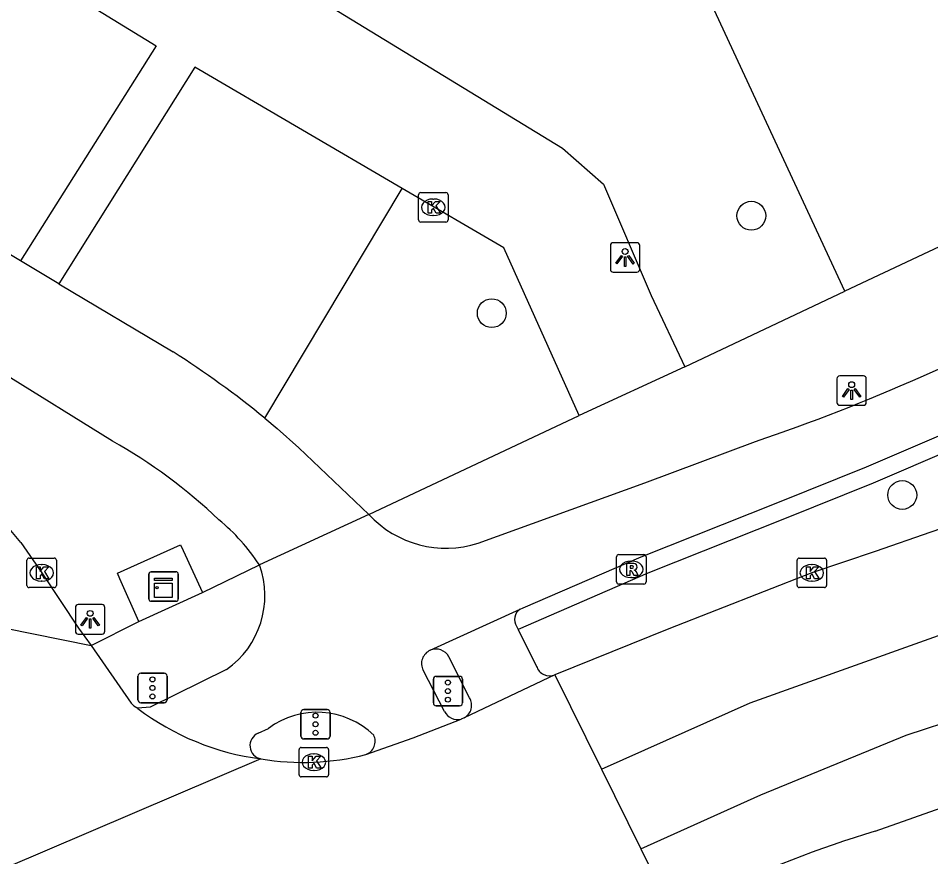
# Model space of a CAD drawing. Extents: x 158352 to 159489, y 383828 to 384597.
# Drawn here: x 158934.6 to 158965.55, y 383869.78 to 383898.21 of the extents above; entities that cross this region are included whole.
import ezdxf

# ---------------------------------------------------------------- set-up
doc = ezdxf.new("R2010")
doc.units = 0
for name, color, linetype in [('IMGEO_Berm_groen', 7, 'Continuous'), ('IMGEO_Boom', 7, 'Continuous'), ('IMGEO_Fietspad_gesloten', 7, 'Continuous'), ('IMGEO_Groenvoorziening', 7, 'Continuous'), ('IMGEO_Haag', 7, 'Continuous'), ('IMGEO_Kast', 7, 'Continuous'), ('IMGEO_Kolk', 7, 'Continuous'), ('IMGEO_Lichtpunt', 7, 'Continuous'), ('IMGEO_Pand', 7, 'Continuous'), ('IMGEO_Rijbaan_lokaal_gesloten', 7, 'Continuous'), ('IMGEO_Rijbaan_regionaal_gesloten', 7, 'Continuous'), ('IMGEO_Rioolput', 7, 'Continuous'), ('IMGEO_Verkeersregelinstallatiepaal', 7, 'Continuous'), ('IMGEO_Voetpad_open', 7, 'Continuous')]:
    doc.layers.add(name, color=color, linetype=linetype)

msp = doc.modelspace()

# ---------------------------------------------------------------- linework, layer by layer
at = {"layer": 'IMGEO_Berm_groen'}
msp.add_lwpolyline([(158942.96, 383884.644), (158947.621, 383892.431)], dxfattribs=at)
at = {"layer": 'IMGEO_Boom'}
for centre in [(158959.46, 383891.51), (158950.658, 383888.206), (158964.579, 383882.04)]:
    msp.add_circle(centre, 0.489, dxfattribs=at)
at = {"layer": 'IMGEO_Fietspad_gesloten'}
for points in [[(158934.676, 383889.98), (158924.226, 383896.257)], [(158965.201, 383886.036), (158970.687, 383888.491), (158972.495, 383889.325), (158974.328, 383890.173), (158977.037, 383891.433)], [(158935.977, 383889.205), (158934.676, 383889.98)], [(158935.977, 383889.205), (158939.853, 383886.89)], [(158951.618, 383878.166), (158951.727, 383878.216), (158955.723, 383879.949), (158960.363, 383881.786), (158963.366, 383882.999), (158966.061, 383884.152), (158971.526, 383886.608), (158973.291, 383887.449), (158975.061, 383888.263), (158975.95, 383888.727)], [(158937.792, 383883.87), (158934.012, 383886.221)], [(158942.96, 383884.644), (158943.381, 383884.292), (158944.115, 383883.646), (158946.494, 383881.38)], [(158950.194, 383880.408), (158955.851, 383882.453), (158959.601, 383883.855)], [(158946.494, 383881.38), (158942.777, 383879.669)], [(158948.574, 383876.776), (158951.618, 383878.166)], [(158941.665, 383876.125), (158939.072, 383874.844), (158938.655, 383874.808)], [(158949.058, 383874.705), (158948.33, 383876.099)], [(158942.735, 383873.963), (158943.085, 383874.127)]]:
    msp.add_lwpolyline(points, dxfattribs=at)
for centre, radius, start, end in [((158923.636, 383861.184), 30.394, 50.5215, 57.7534), ((158937.24, 383949.551), 69.397, 288.79747, 293.7608), ((158928.955, 383868.133), 18.048, 46.3764, 60.6843), ((158949.107, 383883.799), 3.561, 222.7881, 287.7736), ((158937.062, 383875.927), 6.831, 33.2183, 50.503), ((158939.923, 383878.618), 3.041, 304.9441, 20.2153), ((158948.768, 383876.324), 0.492, 113.1853, 207.175), ((158944.738, 383871.906), 2.768, 46.1655, 126.6539), ((158949.495, 383874.91), 0.482, 205.1062, 284.5905), ((158942.913, 383873.544), 0.455, 112.986, 259.3896), ((158946.229, 383873.69), 0.476, 289.7666, 26.5409)]:
    msp.add_arc(centre, radius, start, end, dxfattribs=at)
at = {"layer": 'IMGEO_Groenvoorziening'}
msp.add_lwpolyline([(158938.685, 383877.748), (158938.049, 383879.195), (158937.963, 383879.387), (158940.1, 383880.349), (158940.188, 383880.158), (158940.844, 383878.739)], dxfattribs=at)
at = {"layer": 'IMGEO_Haag'}
msp.add_lwpolyline([(158976.447, 383887.761), (158975.911, 383888.03), (158975.325, 383887.724), (158973.545, 383886.906), (158971.778, 383886.063), (158966.302, 383883.603), (158963.596, 383882.445), (158960.586, 383881.229), (158955.953, 383879.395), (158951.553, 383877.484)], dxfattribs=at)
at = {"layer": 'IMGEO_Kast'}
for p, q in [((158939.104, 383879.437), (158939.945, 383879.437)), ((158939.945, 383879.437), (158939.104, 383879.437)), ((158939.029, 383878.512), (158939.029, 383879.353)), ((158939.029, 383879.353), (158939.029, 383878.512)), ((158940.029, 383879.362), (158940.029, 383878.521)), ((158940.029, 383878.521), (158940.029, 383879.362)), ((158939.954, 383878.437), (158939.113, 383878.437)), ((158939.113, 383878.437), (158939.954, 383878.437))]:
    msp.add_line(p, q, dxfattribs=at)
for points in [[(158939.224, 383879.227), (158939.824, 383879.227), (158939.824, 383879.142), (158939.224, 383879.142), (158939.224, 383879.227)], [(158939.224, 383879.052), (158939.824, 383879.052), (158939.824, 383878.563), (158939.224, 383878.563), (158939.224, 383879.052)]]:
    msp.add_lwpolyline(points, dxfattribs=at)
msp.add_circle((158939.308, 383878.901), 0.0377, dxfattribs=at)
for centre, start, end in [((158939.107, 383879.359), 92.4484, 184.2845), ((158939.107, 383879.359), 92.4484, 184.2845), ((158939.951, 383879.359), 2.4484, 94.2845), ((158939.951, 383879.359), 2.4484, 94.2845), ((158939.107, 383878.515), 182.4484, 274.2845), ((158939.107, 383878.515), 182.4484, 274.2845), ((158939.951, 383878.515), 272.4484, 4.2845), ((158939.951, 383878.515), 272.4484, 4.2845)]:
    msp.add_arc(centre, 0.0779, start, end, dxfattribs=at)
at = {"layer": 'IMGEO_Kolk'}
for p, q in [((158948.175, 383891.371), (158948.175, 383892.223)), ((158948.25, 383892.297), (158949.102, 383892.297)), ((158948.663, 383892.077), (158948.688, 383892.077)), ((158949.176, 383892.223), (158949.176, 383891.371)), ((158948.686, 383891.517), (158948.661, 383891.517)), ((158949.102, 383891.297), (158948.25, 383891.297)), ((158934.895, 383878.975), (158934.895, 383879.827)), ((158934.97, 383879.901), (158935.822, 383879.901)), ((158935.383, 383879.681), (158935.408, 383879.681)), ((158935.896, 383879.827), (158935.896, 383878.975)), ((158961.011, 383878.976), (158961.011, 383879.828)), ((158961.086, 383879.902), (158961.938, 383879.902)), ((158961.499, 383879.682), (158961.524, 383879.682)), ((158962.012, 383879.828), (158962.012, 383878.976)), ((158935.406, 383879.121), (158935.381, 383879.121)), ((158961.522, 383879.122), (158961.497, 383879.122)), ((158935.822, 383878.901), (158934.97, 383878.901)), ((158961.938, 383878.902), (158961.086, 383878.902)), ((158944.124, 383872.556), (158944.124, 383873.408)), ((158944.199, 383873.482), (158945.051, 383873.482)), ((158944.612, 383873.262), (158944.637, 383873.262)), ((158945.125, 383873.408), (158945.125, 383872.556)), ((158944.635, 383872.702), (158944.61, 383872.702)), ((158945.051, 383872.482), (158944.199, 383872.482))]:
    msp.add_line(p, q, dxfattribs=at)
for points in [[(158948.175, 383891.371), (158948.175, 383892.223)], [(158948.25, 383892.297), (158949.102, 383892.297)], [(158949.176, 383892.223), (158949.176, 383891.371)], [(158948.496, 383891.997), (158948.619, 383891.997), (158948.619, 383891.846), (158948.749, 383891.997), (158948.913, 383891.997), (158948.767, 383891.846), (158948.92, 383891.597), (158948.768, 383891.597), (158948.683, 383891.761), (158948.619, 383891.694), (158948.619, 383891.597), (158948.496, 383891.597), (158948.496, 383891.997)], [(158949.102, 383891.297), (158948.25, 383891.297)], [(158934.895, 383878.975), (158934.895, 383879.827)], [(158934.97, 383879.901), (158935.822, 383879.901)], [(158935.896, 383879.827), (158935.896, 383878.975)], [(158961.011, 383878.976), (158961.011, 383879.828)], [(158961.086, 383879.902), (158961.938, 383879.902)], [(158962.012, 383879.828), (158962.012, 383878.976)], [(158935.216, 383879.601), (158935.339, 383879.601), (158935.339, 383879.45), (158935.469, 383879.601), (158935.633, 383879.601), (158935.487, 383879.45), (158935.64, 383879.201), (158935.488, 383879.201), (158935.403, 383879.365), (158935.339, 383879.298), (158935.339, 383879.201), (158935.216, 383879.201), (158935.216, 383879.601)], [(158961.332, 383879.602), (158961.455, 383879.602), (158961.455, 383879.451), (158961.585, 383879.602), (158961.749, 383879.602), (158961.603, 383879.451), (158961.756, 383879.202), (158961.604, 383879.202), (158961.519, 383879.366), (158961.455, 383879.299), (158961.455, 383879.202), (158961.332, 383879.202), (158961.332, 383879.602)], [(158935.822, 383878.901), (158934.97, 383878.901)], [(158961.938, 383878.902), (158961.086, 383878.902)], [(158944.124, 383872.556), (158944.124, 383873.408)], [(158944.199, 383873.482), (158945.051, 383873.482)], [(158944.445, 383873.182), (158944.568, 383873.182), (158944.568, 383873.031), (158944.698, 383873.182), (158944.862, 383873.182), (158944.716, 383873.031), (158944.869, 383872.782), (158944.717, 383872.782), (158944.632, 383872.946), (158944.568, 383872.879), (158944.568, 383872.782), (158944.445, 383872.782), (158944.445, 383873.182)], [(158945.125, 383873.408), (158945.125, 383872.556)], [(158945.051, 383872.482), (158944.199, 383872.482)]]:
    msp.add_lwpolyline(points, dxfattribs=at)
for centre, start, end in [((158948.252, 383892.221), 91.552, 178.448), ((158948.252, 383892.221), 91.552, 178.448), ((158949.1, 383892.221), 1.552, 88.448), ((158949.1, 383892.221), 1.552, 88.448), ((158948.252, 383891.373), 181.552, 268.448), ((158948.252, 383891.373), 181.552, 268.448), ((158949.1, 383891.373), 271.552, 358.448), ((158949.1, 383891.373), 271.552, 358.448), ((158934.972, 383879.825), 91.552, 178.448), ((158934.972, 383879.825), 91.552, 178.448), ((158935.82, 383879.825), 1.552, 88.448), ((158935.82, 383879.825), 1.552, 88.448), ((158961.088, 383879.826), 91.552, 178.448), ((158961.088, 383879.826), 91.552, 178.448), ((158961.936, 383879.826), 1.552, 88.448), ((158961.936, 383879.826), 1.552, 88.448), ((158934.972, 383878.977), 181.552, 268.448), ((158934.972, 383878.977), 181.552, 268.448), ((158935.82, 383878.977), 271.552, 358.448), ((158935.82, 383878.977), 271.552, 358.448), ((158961.088, 383878.978), 181.552, 268.448), ((158961.088, 383878.978), 181.552, 268.448), ((158961.936, 383878.978), 271.552, 358.448), ((158961.936, 383878.978), 271.552, 358.448), ((158944.201, 383873.406), 91.552, 178.448), ((158944.201, 383873.406), 91.552, 178.448), ((158945.049, 383873.406), 1.552, 88.448), ((158945.049, 383873.406), 1.552, 88.448), ((158944.201, 383872.558), 181.552, 268.448), ((158944.201, 383872.558), 181.552, 268.448), ((158945.049, 383872.558), 271.552, 358.448), ((158945.049, 383872.558), 271.552, 358.448)]:
    msp.add_arc(centre, 0.0765, start, end, dxfattribs=at)
for centre, major_axis, ratio, start_param, end_param in [((158948.662, 383891.797), (-0.387, 0.002), 0.722429, 4.712389, 7.853982), ((158948.687, 383891.797), (-0.39, 0.002), 0.717154, 1.570796, 4.712389), ((158935.382, 383879.401), (-0.387, 0.002), 0.722429, 4.712389, 7.853982), ((158935.407, 383879.401), (-0.39, 0.002), 0.717154, 1.570796, 4.712389), ((158961.498, 383879.402), (-0.387, 0.002), 0.722429, 4.712389, 7.853982), ((158961.523, 383879.402), (-0.39, 0.002), 0.717154, 1.570796, 4.712389), ((158944.611, 383872.982), (-0.387, 0.002), 0.722429, 4.712389, 7.853982), ((158944.636, 383872.982), (-0.39, 0.002), 0.717154, 1.570796, 4.712389)]:
    msp.add_ellipse(centre, major_axis=major_axis, ratio=ratio, start_param=start_param, end_param=end_param, dxfattribs=at)
at = {"layer": 'IMGEO_Lichtpunt'}
for p, q in [((158955.582, 383890.595), (158954.774, 383890.595)), ((158955.582, 383890.595), (158954.774, 383890.595)), ((158954.68, 383890.5), (158954.68, 383889.693)), ((158954.68, 383890.5), (158954.68, 383889.693)), ((158955.676, 383889.693), (158955.676, 383890.5)), ((158955.676, 383889.693), (158955.676, 383890.5)), ((158954.774, 383889.599), (158955.582, 383889.599)), ((158954.774, 383889.599), (158955.582, 383889.599)), ((158962.363, 383885.984), (158962.363, 383885.177)), ((158962.363, 383885.984), (158962.363, 383885.177)), ((158963.265, 383886.079), (158962.457, 383886.079)), ((158963.265, 383886.079), (158962.457, 383886.079)), ((158963.359, 383885.177), (158963.359, 383885.984)), ((158963.359, 383885.177), (158963.359, 383885.984)), ((158962.457, 383885.083), (158963.265, 383885.083)), ((158962.457, 383885.083), (158963.265, 383885.083)), ((158936.54, 383878.229), (158936.54, 383877.422)), ((158936.54, 383878.229), (158936.54, 383877.422)), ((158937.442, 383878.324), (158936.634, 383878.324)), ((158937.442, 383878.324), (158936.634, 383878.324)), ((158937.536, 383877.422), (158937.536, 383878.229)), ((158937.536, 383877.422), (158937.536, 383878.229)), ((158936.634, 383877.328), (158937.442, 383877.328)), ((158936.634, 383877.328), (158937.442, 383877.328))]:
    msp.add_line(p, q, dxfattribs=at)
for points in [[(158955.054, 383890.164), (158955.093, 383890.136), (158954.905, 383889.874), (158954.867, 383889.901), (158955.054, 383890.164)], [(158955.156, 383890.116), (158955.203, 383890.116), (158955.203, 383889.794), (158955.156, 383889.794), (158955.156, 383890.116)], [(158955.266, 383890.136), (158955.304, 383890.163), (158955.491, 383889.901), (158955.452, 383889.873), (158955.266, 383890.136)], [(158962.737, 383885.648), (158962.776, 383885.62), (158962.588, 383885.358), (158962.55, 383885.385), (158962.737, 383885.648)], [(158962.839, 383885.6), (158962.886, 383885.6), (158962.886, 383885.278), (158962.839, 383885.278), (158962.839, 383885.6)], [(158962.949, 383885.62), (158962.987, 383885.647), (158963.174, 383885.385), (158963.135, 383885.357), (158962.949, 383885.62)], [(158936.914, 383877.893), (158936.953, 383877.865), (158936.765, 383877.603), (158936.727, 383877.63), (158936.914, 383877.893)], [(158937.016, 383877.845), (158937.063, 383877.845), (158937.063, 383877.523), (158937.016, 383877.523), (158937.016, 383877.845)], [(158937.126, 383877.865), (158937.164, 383877.892), (158937.351, 383877.63), (158937.312, 383877.602), (158937.126, 383877.865)]]:
    msp.add_lwpolyline(points, dxfattribs=at)
for centre in [(158955.179, 383890.298), (158962.862, 383885.782), (158937.039, 383878.027)]:
    msp.add_circle(centre, 0.0994, dxfattribs=at)
for centre, start, end in [((158954.774, 383890.5), 90, 180), ((158954.774, 383890.5), 90, 180), ((158955.582, 383890.5), 0, 90), ((158955.582, 383890.5), 0, 90), ((158954.774, 383889.693), 180, 270), ((158954.774, 383889.693), 180, 270), ((158955.582, 383889.693), 270, 0), ((158955.582, 383889.693), 270, 360), ((158962.457, 383885.984), 90, 180), ((158962.457, 383885.984), 90, 180), ((158963.265, 383885.984), 0, 90), ((158963.265, 383885.984), 0, 90), ((158962.457, 383885.177), 180, 270), ((158962.457, 383885.177), 180, 270), ((158963.265, 383885.177), 270, 0), ((158963.265, 383885.177), 270, 360), ((158936.634, 383878.229), 90, 180), ((158936.634, 383878.229), 90, 180), ((158937.442, 383878.229), 0, 90), ((158937.442, 383878.229), 0, 90), ((158936.634, 383877.422), 180, 270), ((158936.634, 383877.422), 180, 270), ((158937.442, 383877.422), 270, 0), ((158937.442, 383877.422), 270, 360)]:
    msp.add_arc(centre, 0.0946, start, end, dxfattribs=at)
at = {"layer": 'IMGEO_Pand'}
for points in [[(158962.629, 383888.952), (158957.549, 383899.914), (158953.73, 383902.244)], [(158966.793, 383890.908), (158962.629, 383888.952)]]:
    msp.add_lwpolyline(points, dxfattribs=at)
at = {"layer": 'IMGEO_Rijbaan_lokaal_gesloten'}
msp.add_lwpolyline([(158934.687, 383880.436), (158935.395, 383879.4), (158936.639, 383877.527), (158937.071, 383876.939)], dxfattribs=at)
msp.add_arc((158926.524, 383873.867), 10.477, 38.8241, 61.6602, dxfattribs=at)
at = {"layer": 'IMGEO_Rijbaan_regionaal_gesloten'}
for points in [[(158954.38, 383872.748), (158959.424, 383874.994), (158968.744, 383878.324), (158979.196, 383881.255), (158987.384, 383883.719), (158993.575, 383886.05), (159008.221, 383892.91), (159034.583, 383905.498), (159067.802, 383921.349), (159075.44, 383925.02), (159084.637, 383929.44)], [(158955.718, 383870.049), (158959.784, 383871.872), (158964.706, 383873.894), (158968.574, 383875.169), (158973.188, 383876.532), (158977.363, 383877.632), (158982.11, 383878.951), (158986.768, 383880.489), (158992.107, 383882.293)], [(158963.662, 383870.646), (158971.723, 383873.496), (158974.021, 383874.372), (158980.599, 383876.818), (158981.488, 383877.213), (158992.107, 383882.293)], [(158965.545, 383880.784), (158963.662, 383880.12), (158961.513, 383879.401), (158956.667, 383877.503), (158952.794, 383875.949)], [(158920.7, 383878.97), (158929.245, 383878.518), (158937.071, 383876.939)], [(158937.071, 383876.939), (158938.431, 383874.981), (158938.52, 383874.897), (158938.655, 383874.808)], [(158952.794, 383875.949), (158949.721, 383874.484)], [(158952.794, 383875.949), (158954.38, 383872.748)], [(158946.39, 383873.242), (158947.992, 383873.81), (158949.616, 383874.443)], [(158949.721, 383874.484), (158949.616, 383874.443)], [(158942.829, 383873.096), (158932.688, 383868.763)], [(158954.38, 383872.748), (158955.718, 383870.049)], [(158955.718, 383870.049), (158956.8, 383867.865)]]:
    msp.add_lwpolyline(points, dxfattribs=at)
for centre, radius, start, end in [((158984.685, 383825.865), 58.159, 103.10559, 109.2144), ((158943.947, 383881.767), 8.743, 232.7468, 262.6504), ((158944.266, 383881.552), 8.577, 260.357, 284.3386), ((158976.432, 383829.174), 43.394, 107.1145, 115.0496)]:
    msp.add_arc(centre, radius, start, end, dxfattribs=at)
at = {"layer": 'IMGEO_Rioolput'}
for p, q in [((158954.965, 383880.02), (158955.817, 383880.02)), ((158954.89, 383879.094), (158954.89, 383879.946)), ((158955.378, 383879.8), (158955.403, 383879.8)), ((158955.891, 383879.946), (158955.891, 383879.094)), ((158955.401, 383879.24), (158955.376, 383879.24)), ((158955.817, 383879.02), (158954.965, 383879.02))]:
    msp.add_line(p, q, dxfattribs=at)
for points in [[(158954.965, 383880.02), (158955.817, 383880.02)], [(158954.89, 383879.094), (158954.89, 383879.946)], [(158955.479, 383879.718), (158955.227, 383879.72), (158955.227, 383879.32)], [(158955.891, 383879.946), (158955.891, 383879.094)], [(158955.227, 383879.32), (158955.351, 383879.32), (158955.351, 383879.482), (158955.362, 383879.482)], [(158955.405, 383879.639), (158955.351, 383879.639), (158955.351, 383879.558)], [(158955.351, 383879.558), (158955.403, 383879.558)], [(158955.409, 383879.453), (158955.48, 383879.32), (158955.62, 383879.32), (158955.555, 383879.446)], [(158955.817, 383879.02), (158954.965, 383879.02)]]:
    msp.add_lwpolyline(points, dxfattribs=at)
for centre, radius, start, end in [((158954.967, 383879.944), 0.0765, 91.552, 178.448), ((158954.967, 383879.944), 0.0765, 91.552, 178.448), ((158955.815, 383879.944), 0.0765, 1.552, 88.448), ((158955.815, 383879.944), 0.0765, 1.552, 88.448), ((158955.478, 383879.608), 0.109, 350.3612, 89.416), ((158955.361, 383879.429), 0.0533, 26.0293, 88.6989), ((158955.387, 383879.747), 0.19, 274.7715, 282.9687), ((158955.411, 383879.543), 0.0964, 77.0061, 93.1865), ((158955.425, 383879.6), 0.0378, 276.6634, 79.6772), ((158955.476, 383879.608), 0.112, 277.5842, 350.9817), ((158955.46, 383879.393), 0.108, 29.5134, 73.7905), ((158954.967, 383879.096), 0.0765, 181.552, 268.448), ((158954.967, 383879.096), 0.0765, 181.552, 268.448), ((158955.815, 383879.096), 0.0765, 271.552, 358.448), ((158955.815, 383879.096), 0.0765, 271.552, 358.448)]:
    msp.add_arc(centre, radius, start, end, dxfattribs=at)
for centre, major_axis, ratio, start_param, end_param in [((158955.377, 383879.52), (-0.387, 0.002), 0.722429, 4.712389, 7.853982), ((158955.402, 383879.52), (-0.39, 0.002), 0.717154, 1.570796, 4.712389)]:
    msp.add_ellipse(centre, major_axis=major_axis, ratio=ratio, start_param=start_param, end_param=end_param, dxfattribs=at)
at = {"layer": 'IMGEO_Verkeersregelinstallatiepaal'}
for p, q in [((158938.755, 383876), (158939.545, 383876)), ((158939.545, 383876), (158938.755, 383876)), ((158938.655, 383875.1), (158938.655, 383875.9)), ((158938.655, 383875.9), (158938.655, 383875.1)), ((158939.645, 383875.9), (158939.645, 383875.1)), ((158939.645, 383875.1), (158939.645, 383875.9)), ((158948.678, 383874.992), (158948.678, 383875.792)), ((158948.678, 383875.792), (158948.678, 383874.992)), ((158948.778, 383875.892), (158949.568, 383875.892)), ((158949.568, 383875.892), (158948.778, 383875.892)), ((158949.668, 383875.792), (158949.668, 383874.992)), ((158949.668, 383874.992), (158949.668, 383875.792)), ((158939.545, 383875), (158938.755, 383875)), ((158938.755, 383875), (158939.545, 383875)), ((158944.287, 383874.769), (158945.077, 383874.769)), ((158945.077, 383874.769), (158944.287, 383874.769)), ((158949.568, 383874.892), (158948.778, 383874.892)), ((158948.778, 383874.892), (158949.568, 383874.892)), ((158944.187, 383873.869), (158944.187, 383874.669)), ((158944.187, 383874.669), (158944.187, 383873.869)), ((158945.177, 383874.669), (158945.177, 383873.869)), ((158945.177, 383873.869), (158945.177, 383874.669)), ((158945.077, 383873.769), (158944.287, 383873.769)), ((158944.287, 383873.769), (158945.077, 383873.769))]:
    msp.add_line(p, q, dxfattribs=at)
for centre in [(158939.15, 383875.79), (158949.173, 383875.682), (158939.15, 383875.5), (158949.173, 383875.392), (158939.15, 383875.21), (158949.173, 383875.102), (158944.682, 383874.559), (158944.682, 383874.269), (158944.682, 383873.979)]:
    msp.add_circle(centre, 0.085, dxfattribs=at)
for centre, start, end in [((158938.755, 383875.9), 90, 180), ((158938.755, 383875.9), 90, 180), ((158939.545, 383875.9), 0, 90), ((158939.545, 383875.9), 360, 90), ((158948.778, 383875.792), 90, 180), ((158948.778, 383875.792), 90, 180), ((158949.568, 383875.792), 0, 90), ((158949.568, 383875.792), 360, 90), ((158938.755, 383875.1), 180, 270), ((158938.755, 383875.1), 180, 270), ((158939.545, 383875.1), 270, 0), ((158939.545, 383875.1), 270, 0), ((158944.287, 383874.669), 90, 180), ((158944.287, 383874.669), 90, 180), ((158945.077, 383874.669), 0, 90), ((158945.077, 383874.669), 360, 90), ((158948.778, 383874.992), 180, 270), ((158948.778, 383874.992), 180, 270), ((158949.568, 383874.992), 270, 0), ((158949.568, 383874.992), 270, 0), ((158944.287, 383873.869), 180, 270), ((158944.287, 383873.869), 180, 270), ((158945.077, 383873.869), 270, 0), ((158945.077, 383873.869), 270, 0)]:
    msp.add_arc(centre, 0.1, start, end, dxfattribs=at)
at = {"layer": 'IMGEO_Voetpad_open'}
for points in [[(158915.787, 383916.891), (158916.804, 383915.918), (158953.058, 383893.805), (158954.443, 383892.578), (158956.068, 383888.808), (158957.202, 383886.391)], [(158919.951, 383899.296), (158924.33, 383906.424), (158939.279, 383897.273), (158934.676, 383889.98)], [(158947.621, 383892.431), (158940.59, 383896.544), (158935.977, 383889.205)], [(158953.622, 383884.74), (158951.063, 383890.418), (158947.621, 383892.431)], [(158957.202, 383886.391), (158962.629, 383888.952)], [(158957.202, 383886.391), (158953.622, 383884.74)], [(158946.494, 383881.38), (158953.622, 383884.74)], [(158940.844, 383878.739), (158942.777, 383879.669)], [(158938.685, 383877.748), (158940.844, 383878.739)], [(158937.071, 383876.939), (158938.685, 383877.748)], [(158951.499, 383877.592), (158951.553, 383877.484)], [(158951.553, 383877.484), (158952.176, 383876.232)], [(158949.902, 383875.169), (158949.205, 383876.55)]]:
    msp.add_lwpolyline(points, dxfattribs=at)
for centre, radius, start, end in [((158951.84, 383877.821), 0.411, 122.7351, 213.84), ((158948.768, 383876.324), 0.492, 27.3733, 113.2155), ((158952.615, 383876.375), 0.462, 198.0454, 292.7458), ((158949.494, 383874.91), 0.483, 298.0368, 32.3608)]:
    msp.add_arc(centre, radius, start, end, dxfattribs=at)

doc.saveas('drawing.dxf')
